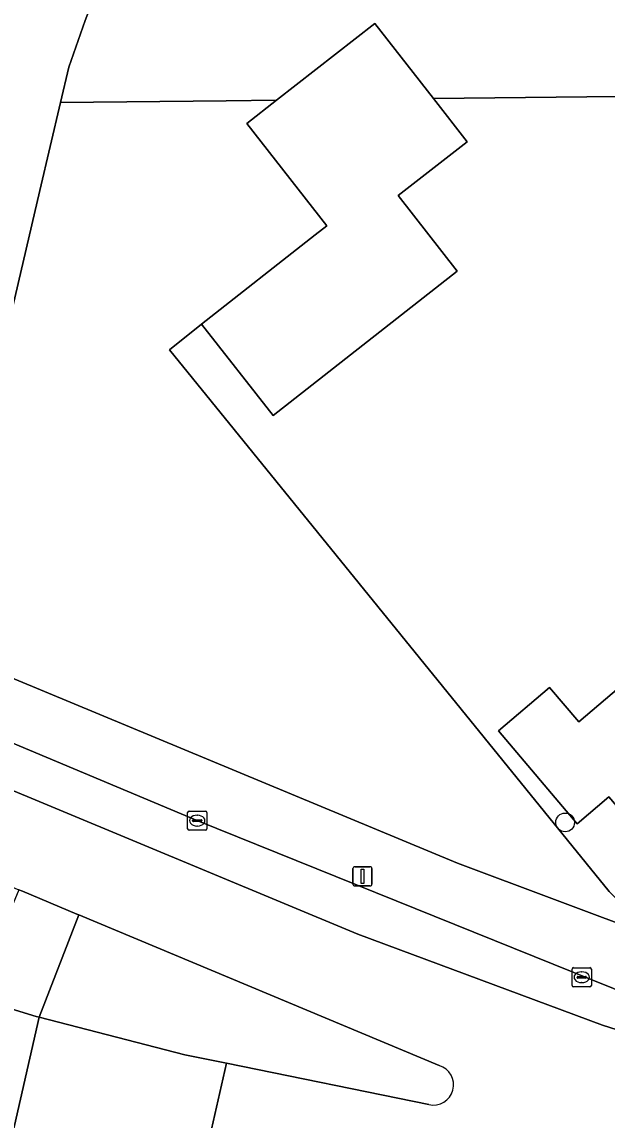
# Model space of a CAD drawing. Extents: x 163008 to 163854, y 382777 to 383982.
# Drawn here: x 163181.5 to 163212, y 383887.2 to 383944.4 of the extents above; entities that cross this region are included whole.
import ezdxf

# ---------------------------------------------------------------- set-up
doc = ezdxf.new("R2010")
doc.units = 0
for name, color, linetype in [('IMGEO_Berm_groen', 7, 'Continuous'), ('IMGEO_Boom', 7, 'Continuous'), ('IMGEO_Erf', 7, 'Continuous'), ('IMGEO_Groenvoorziening', 7, 'Continuous'), ('IMGEO_Kolk', 7, 'Continuous'), ('IMGEO_Lichtmast', 7, 'Continuous'), ('IMGEO_Loofbos', 7, 'Continuous'), ('IMGEO_Pand', 7, 'Continuous'), ('IMGEO_Rijbaan_lokaal_gesloten', 7, 'Continuous'), ('IMGEO_Voetpad_open', 7, 'Continuous')]:
    doc.layers.add(name, color=color, linetype=linetype)

msp = doc.modelspace()

# ---------------------------------------------------------------- linework, layer by layer
at = {"layer": 'IMGEO_Berm_groen'}
for points in [[(163184.499, 383897.85), (163182.419, 383892.521), (163190.014, 383890.557), (163192.195, 383890.113), (163202.732, 383887.965)], [(163203.277, 383889.993), (163184.499, 383897.85)]]:
    msp.add_lwpolyline(points, dxfattribs=at)
msp.add_arc((163202.976, 383888.987), 1.05, 256.5888, 73.3269, dxfattribs=at)
at = {"layer": 'IMGEO_Boom'}
msp.add_circle((163209.836, 383902.674), 0.489, dxfattribs=at)
at = {"layer": 'IMGEO_Erf'}
for points in [[(163184.828, 383944.488), (163192.198, 383963.657), (163130.778, 383970.367), (163125.854, 383970.697), (163118.509, 383970.897), (163094.915, 383970.999), (163036.247, 383970.543), (163053.933, 383937.027), (163053.953, 383936.658), (163066.661, 383937.409), (163076.906, 383937.538), (163086.987, 383937.137), (163101.44, 383935.846), (163112.282, 383934.196), (163117.29, 383933.145), (163127.258, 383930.613), (163137, 383927.725), (163146.563, 383924.32), (163155.953, 383920.628), (163176.923, 383911.904), (163182.463, 383935.631), (163183.532, 383940.207), (163183.965, 383942.062)], [(163220.565, 383940.609), (163202.975, 383940.418), (163204.734, 383938.166), (163201.142, 383935.361), (163204.216, 383931.425), (163194.617, 383923.896), (163190.879, 383928.662), (163189.214, 383927.311), (163212.129, 383899.07), (163214.478, 383896.7), (163216.871, 383898.414), (163212.119, 383904.009), (163210.47, 383902.609), (163206.359, 383907.448), (163209.025, 383909.712), (163210.552, 383907.915), (163215.646, 383912.241), (163218.23, 383909.199), (163218.807, 383909.689), (163220.727, 383911.319), (163225.478, 383905.724), (163230.687, 383909.867), (163238.704, 383916.244)]]:
    msp.add_lwpolyline(points, close=True, dxfattribs=at)
at = {"layer": 'IMGEO_Groenvoorziening'}
msp.add_lwpolyline([(163196.811, 383933.315), (163197.413, 383933.787), (163193.251, 383939.117), (163194.797, 383940.33), (163192.166, 383940.301), (163183.532, 383940.207), (163182.463, 383935.631), (163176.923, 383911.904), (163204.224, 383900.546), (163214.478, 383896.7), (163212.129, 383899.07), (163189.214, 383927.311), (163190.879, 383928.662)], close=True, dxfattribs=at)
at = {"layer": 'IMGEO_Kolk'}
for p, q in [((163190.164, 383902.341), (163190.164, 383903.193)), ((163190.239, 383903.267), (163191.091, 383903.267)), ((163191.165, 383903.193), (163191.165, 383902.341)), ((163190.423, 383902.761), (163190.423, 383902.773)), ((163190.861, 383902.724), (163190.463, 383902.724)), ((163190.466, 383902.81), (163190.864, 383902.81)), ((163190.652, 383903.047), (163190.677, 383903.047)), ((163190.907, 383902.773), (163190.907, 383902.761)), ((163191.091, 383902.267), (163190.239, 383902.267)), ((163190.675, 383902.487), (163190.65, 383902.487)), ((163210.201, 383894.174), (163210.201, 383895.026)), ((163210.276, 383895.1), (163211.128, 383895.1)), ((163210.46, 383894.594), (163210.46, 383894.606)), ((163210.503, 383894.643), (163210.901, 383894.643)), ((163210.689, 383894.88), (163210.714, 383894.88)), ((163210.944, 383894.606), (163210.944, 383894.594)), ((163211.202, 383895.026), (163211.202, 383894.174)), ((163211.128, 383894.1), (163210.276, 383894.1)), ((163210.898, 383894.557), (163210.5, 383894.557)), ((163210.712, 383894.32), (163210.687, 383894.32))]:
    msp.add_line(p, q, dxfattribs=at)
for points in [[(163190.164, 383902.341), (163190.164, 383903.193)], [(163190.239, 383903.267), (163191.091, 383903.267)], [(163191.165, 383903.193), (163191.165, 383902.341)], [(163191.091, 383902.267), (163190.239, 383902.267)], [(163210.201, 383894.174), (163210.201, 383895.026)], [(163210.276, 383895.1), (163211.128, 383895.1)], [(163211.202, 383895.026), (163211.202, 383894.174)], [(163211.128, 383894.1), (163210.276, 383894.1)]]:
    msp.add_lwpolyline(points, dxfattribs=at)
for centre, radius, start, end in [((163190.241, 383903.191), 0.0765, 91.552, 178.448), ((163190.241, 383903.191), 0.0765, 91.552, 178.448), ((163191.089, 383903.191), 0.0765, 1.552, 88.448), ((163191.089, 383903.191), 0.0765, 1.552, 88.448), ((163190.463, 383902.77), 0.0403, 85.8775, 175.7526), ((163190.46, 383902.76), 0.0366, 178.938, 274.7102), ((163190.864, 383902.767), 0.043, 264.8664, 352.4533), ((163190.868, 383902.772), 0.0386, 1.7309, 96.639), ((163190.241, 383902.343), 0.0765, 181.552, 268.448), ((163190.241, 383902.343), 0.0765, 181.552, 268.448), ((163191.089, 383902.343), 0.0765, 271.552, 358.448), ((163191.089, 383902.343), 0.0765, 271.552, 358.448), ((163210.278, 383895.024), 0.0765, 91.552, 178.448), ((163210.278, 383895.024), 0.0765, 91.552, 178.448), ((163210.5, 383894.603), 0.0403, 85.8775, 175.7526), ((163210.905, 383894.605), 0.0386, 1.7309, 96.639), ((163211.126, 383895.024), 0.0765, 1.552, 88.448), ((163211.126, 383895.024), 0.0765, 1.552, 88.448), ((163210.278, 383894.176), 0.0765, 181.552, 268.448), ((163210.278, 383894.176), 0.0765, 181.552, 268.448), ((163210.497, 383894.593), 0.0366, 178.938, 274.7102), ((163210.901, 383894.6), 0.043, 264.8664, 352.4533), ((163211.126, 383894.176), 0.0765, 271.552, 358.448), ((163211.126, 383894.176), 0.0765, 271.552, 358.448)]:
    msp.add_arc(centre, radius, start, end, dxfattribs=at)
for centre, major_axis, ratio, start_param, end_param in [((163190.651, 383902.767), (-0.387, 0.002), 0.722429, 4.712389, 7.853982), ((163190.676, 383902.767), (-0.39, 0.002), 0.717154, 1.570796, 4.712389), ((163210.688, 383894.6), (-0.387, 0.002), 0.722429, 4.712389, 7.853982), ((163210.713, 383894.6), (-0.39, 0.002), 0.717154, 1.570796, 4.712389)]:
    msp.add_ellipse(centre, major_axis=major_axis, ratio=ratio, start_param=start_param, end_param=end_param, dxfattribs=at)
at = {"layer": 'IMGEO_Lichtmast'}
for p, q in [((163198.88, 383900.363), (163199.67, 383900.363)), ((163199.67, 383900.363), (163198.88, 383900.363)), ((163198.78, 383899.463), (163198.78, 383900.263)), ((163198.78, 383900.263), (163198.78, 383899.463)), ((163199.77, 383900.263), (163199.77, 383899.463)), ((163199.77, 383899.463), (163199.77, 383900.263)), ((163199.67, 383899.363), (163198.88, 383899.363)), ((163198.88, 383899.363), (163199.67, 383899.363))]:
    msp.add_line(p, q, dxfattribs=at)
msp.add_lwpolyline([(163199.2, 383900.238), (163199.35, 383900.238), (163199.35, 383899.488), (163199.2, 383899.488), (163199.2, 383900.238)], dxfattribs=at)
for centre, start, end in [((163198.88, 383900.263), 90, 180), ((163198.88, 383900.263), 90, 180), ((163199.67, 383900.263), 0, 90), ((163199.67, 383900.263), 360, 90), ((163198.88, 383899.463), 180, 270), ((163198.88, 383899.463), 180, 270), ((163199.67, 383899.463), 270, 0), ((163199.67, 383899.463), 270, 0)]:
    msp.add_arc(centre, 0.1, start, end, dxfattribs=at)
at = {"layer": 'IMGEO_Loofbos'}
msp.add_lwpolyline([(163219.179, 383960.709), (163205.701, 383962.182), (163192.198, 383963.657), (163184.828, 383944.488), (163183.965, 383942.062), (163183.532, 383940.207), (163192.166, 383940.301), (163194.797, 383940.33), (163199.912, 383944.341), (163202.975, 383940.418), (163220.565, 383940.609), (163221.018, 383944.314), (163217.41, 383944.68)], close=True, dxfattribs=at)
at = {"layer": 'IMGEO_Pand'}
for points in [[(163204.216, 383931.425), (163201.142, 383935.361), (163204.734, 383938.166), (163202.975, 383940.418), (163199.912, 383944.341), (163194.797, 383940.33), (163193.251, 383939.117), (163197.413, 383933.787), (163196.811, 383933.315), (163190.879, 383928.662), (163194.617, 383923.896)], [(163225.478, 383905.724), (163220.727, 383911.319), (163218.807, 383909.689), (163218.23, 383909.199), (163215.646, 383912.241), (163210.552, 383907.915), (163209.025, 383909.712), (163206.359, 383907.448), (163210.47, 383902.609), (163212.119, 383904.009), (163216.871, 383898.414)]]:
    msp.add_lwpolyline(points, close=True, dxfattribs=at)
at = {"layer": 'IMGEO_Rijbaan_lokaal_gesloten'}
for points in [[(163213.352, 383893.619), (163190.692, 383902.754), (163171.732, 383910.721), (163154.808, 383917.806), (163147.42, 383920.685), (163143.615, 383922.156), (163143.264, 383922.277), (163137.55, 383924.243), (163135.887, 383924.815), (163126.39, 383927.636), (163116.641, 383930.054)], [(163113.907, 383928.502), (163123.148, 383926.544), (163132.281, 383923.607), (163144.131, 383919.474), (163175.768, 383906.531), (163199.034, 383896.851), (163211.777, 383892.101), (163220.692, 383889.273)], [(163202.732, 383887.965), (163192.195, 383890.113), (163190.895, 383884.377), (163204.99, 383882.657), (163209.302, 383882.107), (163216.405, 383881.461), (163239.273, 383878.75), (163246.474, 383877.797), (163247.841, 383883.216), (163246.023, 383883.617), (163232.868, 383886.228), (163220.692, 383889.273), (163211.777, 383892.101), (163199.034, 383896.851), (163175.768, 383906.531), (163144.131, 383919.474)], [(163136.989, 383916.973), (163146.631, 383913.487), (163159.181, 383908.354), (163178.561, 383900.369), (163178.823, 383900.225), (163181.365, 383899.164), (163181.558, 383899.083), (163184.396, 383897.893), (163184.499, 383897.85), (163203.277, 383889.993)], [(163111.014, 383913.5), (163121.885, 383910.563), (163129.061, 383908.279), (163138.085, 383904.472), (163148.087, 383900.121), (163165.416, 383891.903), (163172.591, 383888.748), (163177.375, 383887.226), (163180.963, 383886.1), (163182.419, 383892.521), (163182.276, 383892.558), (163179.247, 383893.473), (163179.018, 383893.542), (163176.509, 383894.301), (163156.668, 383902.2), (163140.791, 383909.061), (163136.567, 383910.738)]]:
    msp.add_lwpolyline(points, dxfattribs=at)
msp.add_lwpolyline([(163190.895, 383884.377), (163192.195, 383890.113), (163190.014, 383890.557), (163182.419, 383892.521), (163180.963, 383886.1)], close=True, dxfattribs=at)
msp.add_arc((163202.976, 383888.987), 1.05, 256.5888, 73.3269, dxfattribs=at)
at = {"layer": 'IMGEO_Voetpad_open'}
for points in [[(163116.641, 383930.054), (163126.39, 383927.636), (163135.887, 383924.815), (163137.55, 383924.243), (163137.712, 383924.715), (163143.426, 383922.749), (163143.264, 383922.277), (163143.615, 383922.156), (163147.42, 383920.685), (163154.808, 383917.806), (163171.732, 383910.721), (163190.692, 383902.754), (163213.352, 383893.619), (163213.922, 383893.452)], [(163215.705, 383893.861), (163217.76, 383895.458), (163217.453, 383895.584), (163227.57, 383903.26), (163225.478, 383905.724), (163216.871, 383898.414), (163214.478, 383896.7), (163204.224, 383900.546), (163176.923, 383911.904)]]:
    msp.add_lwpolyline(points, dxfattribs=at)
msp.add_lwpolyline([(163184.499, 383897.85), (163184.396, 383897.893), (163181.558, 383899.083), (163181.365, 383899.164), (163179.018, 383893.542), (163179.247, 383893.473), (163182.276, 383892.558), (163182.419, 383892.521)], close=True, dxfattribs=at)

doc.saveas('drawing.dxf')
